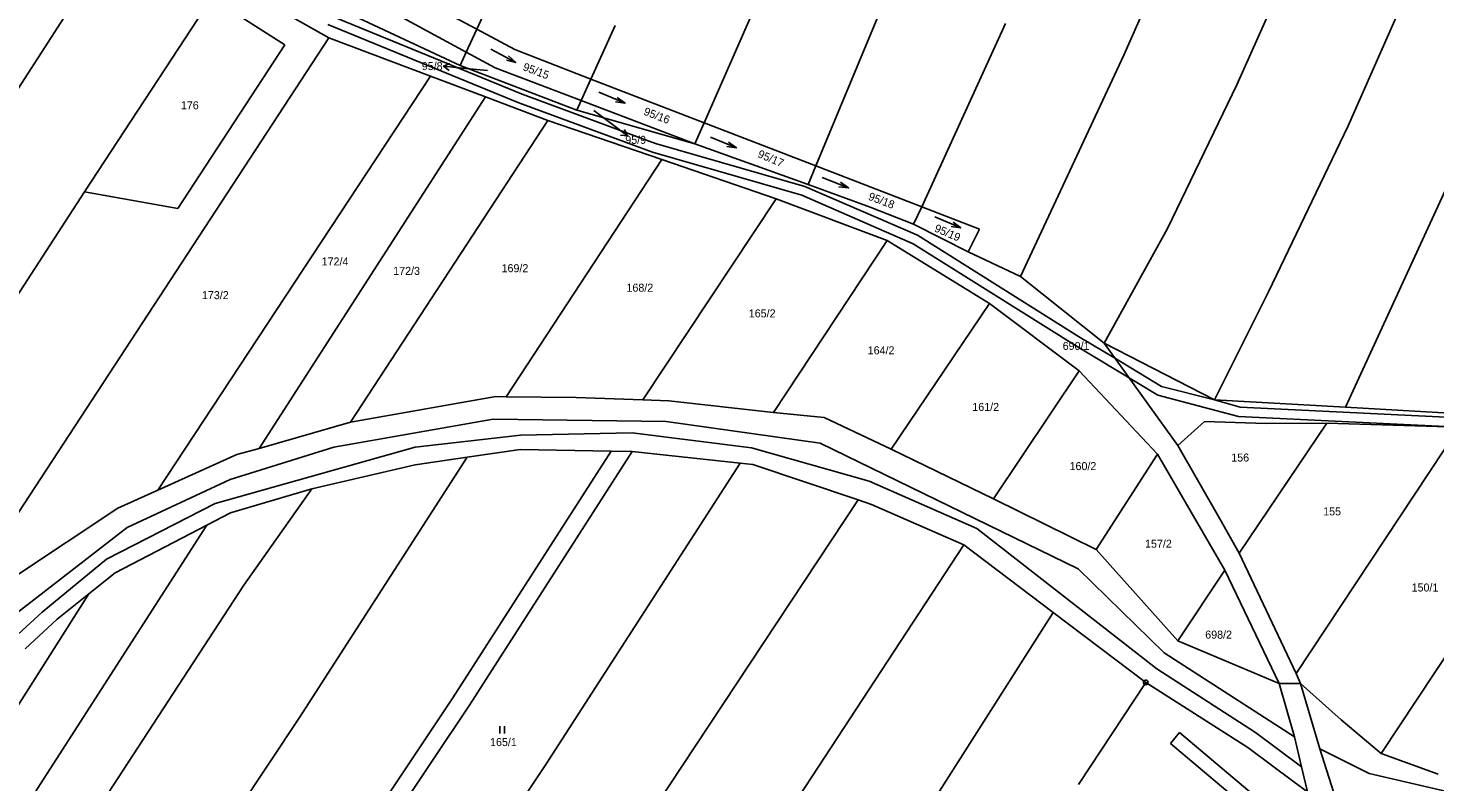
# Model space of a CAD drawing. Extents: x -747333 to -745433, y -1133152 to -1130600.
# Drawn here: x -746635.6 to -746336.6, y -1131622 to -1131462 of the extents above; entities that cross this region are included whole.
import ezdxf

# ---------------------------------------------------------------- set-up
doc = ezdxf.new("R2010")
doc.units = 0
for name, color, linetype in [('Vrstva 1', 7, 'Continuous'), ('Vrstva 10', 7, 'Continuous'), ('Vrstva 16', 7, 'Continuous'), ('Vrstva 18', 7, 'Continuous'), ('Vrstva 24', 7, 'Continuous'), ('Vrstva 25', 7, 'Continuous'), ('Vrstva 30', 7, 'Continuous'), ('Vrstva 6', 7, 'Continuous')]:
    doc.layers.add(name, color=color, linetype=linetype)

msp = doc.modelspace()

# ---------------------------------------------------------------- linework, layer by layer
at = {"layer": 'Vrstva 1'}
msp.add_line((-746412.36, -1131622.52), (-746398.08, -1131600.88), dxfattribs=at)
for points in [[(-746571.68, -1131464), (-746593.49, -1131451.66)], [(-746561.09, -1131451.11), (-746540.23, -1131462.22)], [(-746542.47, -1131467.06), (-746563.37, -1131455.67)], [(-746565.25, -1131459.83), (-746543.78, -1131469.9)], [(-746550.07, -1131472.15), (-746571.68, -1131464)], [(-746540.23, -1131462.22), (-746532.12, -1131466.54)], [(-746536.28, -1131470.43), (-746542.47, -1131467.06)], [(-746532.12, -1131466.54), (-746515.96, -1131472.78)], [(-746543.78, -1131469.9), (-746518.97, -1131479.42)], [(-746518.04, -1131477.36), (-746536.28, -1131470.43)], [(-746538.33, -1131476.58), (-746550.07, -1131472.15)], [(-746515.96, -1131472.78), (-746491.92, -1131482.06)], [(-746525.15, -1131481.55), (-746538.33, -1131476.58)], [(-746518.97, -1131479.42), (-746493.89, -1131486.54)], [(-746493.89, -1131486.54), (-746518.04, -1131477.36)], [(-746500.92, -1131489.85), (-746525.15, -1131481.55)], [(-746491.92, -1131482.06), (-746468.18, -1131491.22)], [(-746469.83, -1131495.19), (-746493.89, -1131486.54)], [(-746476.59, -1131498.19), (-746500.92, -1131489.85)], [(-746468.18, -1131491.22), (-746445.67, -1131499.91)], [(-746456.6, -1131499.95), (-746469.83, -1131495.19)], [(-746452.98, -1131507.05), (-746476.59, -1131498.19)], [(-746447.42, -1131503.6), (-746456.6, -1131499.95)], [(-746445.67, -1131499.91), (-746433.39, -1131504.65)], [(-746435.81, -1131509.47), (-746447.42, -1131503.6)], [(-746433.39, -1131504.65), (-746435.81, -1131509.47)], [(-746431.27, -1131520.46), (-746452.98, -1131507.05)], [(-746435.81, -1131509.47), (-746424.65, -1131514.71)], [(-746424.65, -1131514.71), (-746406.87, -1131528.87)], [(-746412.23, -1131534.7), (-746431.27, -1131520.46)], [(-746406.87, -1131528.87), (-746383.44, -1131540.92)], [(-746406.87, -1131528.87), (-746391.27, -1131550.61)], [(-746395.6, -1131552.41), (-746412.23, -1131534.7)], [(-746567.04, -1131545.66), (-746536.15, -1131540.21)], [(-746536.15, -1131540.21), (-746533.99, -1131540.23)], [(-746533.99, -1131540.23), (-746519.08, -1131540.36)], [(-746519.08, -1131540.36), (-746504.91, -1131540.89)], [(-746504.91, -1131540.89), (-746499.43, -1131541.1)], [(-746499.43, -1131541.1), (-746477.2, -1131543.56)], [(-746383.44, -1131540.92), (-746355.61, -1131542.43)], [(-746355.61, -1131542.43), (-746328.65, -1131543.97)], [(-746586.48, -1131551.19), (-746567.04, -1131545.66)], [(-746477.2, -1131543.56), (-746466.43, -1131544.63)], [(-746466.43, -1131544.63), (-746452.15, -1131551.35)], [(-746391.27, -1131550.61), (-746385.61, -1131545.48)], [(-746385.61, -1131545.48), (-746372.46, -1131545.89)], [(-746553.33, -1131550.96), (-746530.93, -1131548.41)], [(-746530.93, -1131548.41), (-746507.19, -1131547.87)], [(-746507.19, -1131547.87), (-746481.84, -1131551.09)], [(-746372.46, -1131545.89), (-746359.57, -1131545.85)], [(-746359.57, -1131545.85), (-746331.46, -1131546.72)], [(-746595.82, -1131562.87), (-746553.33, -1131550.96)], [(-746591.18, -1131552.52), (-746586.48, -1131551.19)], [(-746530.98, -1131551.43), (-746542.27, -1131553.07)], [(-746511.63, -1131551.78), (-746530.98, -1131551.43)], [(-746481.84, -1131551.09), (-746456.84, -1131558.16)], [(-746452.15, -1131551.35), (-746430.43, -1131561.92)], [(-746382.35, -1131566.17), (-746391.27, -1131550.61)], [(-746607.99, -1131560.1), (-746591.18, -1131552.52)], [(-746553.3, -1131554.68), (-746575.3, -1131559.78)], [(-746542.27, -1131553.07), (-746553.3, -1131554.68)], [(-746507.22, -1131551.86), (-746511.63, -1131551.78)], [(-746484.27, -1131554.35), (-746507.22, -1131551.86)], [(-746481.53, -1131554.65), (-746484.27, -1131554.35)], [(-746459.19, -1131562.15), (-746481.53, -1131554.65)], [(-746381.23, -1131577.03), (-746395.6, -1131552.41)], [(-746616.46, -1131563.92), (-746607.99, -1131560.1)], [(-746575.3, -1131559.78), (-746592.52, -1131564.91)], [(-746456.84, -1131558.16), (-746433.97, -1131568.23)], [(-746618.92, -1131574.71), (-746595.82, -1131562.87)], [(-746456.35, -1131563.1), (-746459.19, -1131562.15)], [(-746436.69, -1131571.7), (-746456.35, -1131563.1)], [(-746430.43, -1131561.92), (-746408.57, -1131572.64)], [(-746638.22, -1131578.32), (-746616.46, -1131563.92)], [(-746592.52, -1131564.91), (-746597.56, -1131567.52)], [(-746378.21, -1131573.45), (-746382.35, -1131566.17)], [(-746597.56, -1131567.52), (-746617.08, -1131577.63)], [(-746433.97, -1131568.23), (-746395.68, -1131598.02)], [(-746417.71, -1131586.04), (-746436.69, -1131571.7)], [(-746632.57, -1131585.95), (-746618.92, -1131574.71)], [(-746408.57, -1131572.64), (-746391.24, -1131592.08)], [(-746366.12, -1131598.98), (-746378.21, -1131573.45)], [(-746617.08, -1131577.63), (-746622.67, -1131582.09)], [(-746391.24, -1131592.08), (-746381.23, -1131577.03)], [(-746369.7, -1131601.11), (-746381.23, -1131577.03)], [(-746622.67, -1131582.09), (-746629.35, -1131587.43)], [(-746641.16, -1131593.8), (-746632.57, -1131585.95)], [(-746629.35, -1131587.43), (-746636.2, -1131593.74)], [(-746398.08, -1131600.88), (-746417.71, -1131586.04)], [(-746391.24, -1131592.08), (-746369.7, -1131601.11)], [(-746395.68, -1131598.02), (-746374.76, -1131611.53)], [(-746365.22, -1131601.11), (-746366.12, -1131598.98)], [(-746398.08, -1131600.88), (-746376.39, -1131614.72)], [(-746369.7, -1131601.11), (-746365.22, -1131601.11)], [(-746366.45, -1131612.42), (-746369.7, -1131601.11)], [(-746361.08, -1131615), (-746365.22, -1131601.11)], [(-746365.22, -1131601.11), (-746356.55, -1131608.86)], [(-746356.55, -1131608.86), (-746348.04, -1131615.98)], [(-746374.76, -1131611.53), (-746364.99, -1131618.82)], [(-746364.99, -1131618.82), (-746366.45, -1131612.42)], [(-746376.39, -1131614.72), (-746366.59, -1131621.96)], [(-746357.67, -1131625.64), (-746361.08, -1131615)], [(-746348.04, -1131615.98), (-746335.96, -1131620.33)], [(-746363.69, -1131624.1), (-746364.99, -1131618.82)], [(-746366.59, -1131621.96), (-746363.69, -1131624.1)]]:
    msp.add_lwpolyline(points, dxfattribs=at)
at = {"layer": 'Vrstva 10'}
for points in [[(-746536.72, -1131544.98), (-746570.57, -1131550.96)], [(-746499.95, -1131545.48), (-746536.72, -1131544.98)], [(-746467.25, -1131550.06), (-746499.95, -1131545.48)], [(-746570.57, -1131550.96), (-746592.59, -1131557.83)], [(-746412.4, -1131576.79), (-746467.25, -1131550.06)], [(-746592.59, -1131557.83), (-746614.48, -1131568.02)], [(-746614.48, -1131568.02), (-746651.39, -1131596.54)], [(-746394.14, -1131594.62), (-746412.4, -1131576.79)], [(-746366.45, -1131612.42), (-746394.14, -1131594.62)], [(-746350.61, -1131620.2), (-746361.08, -1131615)], [(-746327.07, -1131625.68), (-746350.61, -1131620.2)]]:
    msp.add_lwpolyline(points, dxfattribs=at)
at = {"layer": 'Vrstva 16'}
for p, q in [((-746546.060543, -1131470.95156), (-746547.280713, -1131470.077669)), ((-746508.806466, -1131483.466393), (-746508.225156, -1131484.850076))]:
    msp.add_line(p, q, dxfattribs=at)
for points in [[(-746543.3, -1131470.47), (-746547.280713, -1131470.077669), (-746545.913419, -1131469.458793)], [(-746537.97, -1131471), (-746543.3, -1131470.47)], [(-746515.35, -1131479.44), (-746511.41, -1131482.43)], [(-746511.41, -1131482.43), (-746508.225156, -1131484.850076), (-746509.713994, -1131484.66071)]]:
    msp.add_lwpolyline(points, dxfattribs=at)
at = {"layer": 'Vrstva 24'}
msp.add_line((-746398.13, -1131600.88), (-746398.03, -1131600.88), dxfattribs=at)
msp.add_circle((-746398.08, -1131600.88), 0.499289, dxfattribs=at)
at = {"layer": 'Vrstva 25'}
for p, q in [((-746537.222248, -1131466.409252), (-746531.937752, -1131469.250748)), ((-746514.249524, -1131475.596858), (-746508.710476, -1131477.903142)), ((-746490.587478, -1131485.106149), (-746485.032522, -1131487.373851)), ((-746466.811838, -1131493.701982), (-746461.228162, -1131495.898018)), ((-746442.903295, -1131502.062009), (-746437.376705, -1131504.397991)), ((-746535.34, -1131610.2), (-746535.34, -1131611.7)), ((-746534.34, -1131611.7), (-746534.34, -1131610.2))]:
    msp.add_line(p, q, dxfattribs=at)
for points in [[(-746533.462459, -1131467.863208), (-746531.937752, -1131469.250748), (-746533.936042, -1131468.743957)], [(-746510.364635, -1131476.672793), (-746508.710476, -1131477.903142), (-746510.749016, -1131477.595968)], [(-746486.695199, -1131486.155037), (-746485.032522, -1131487.373851), (-746487.073149, -1131487.080863)], [(-746462.906385, -1131494.7007), (-746461.228162, -1131495.898018), (-746463.27239, -1131495.631312)], [(-746439.024237, -1131503.158781), (-746437.376705, -1131504.397991), (-746439.413567, -1131504.079879)]]:
    msp.add_lwpolyline(points, dxfattribs=at)
at = {"layer": 'Vrstva 30'}
for p, q in [((-746531.26, -1131477.82), (-746571.87, -1131461.22)), ((-746570.99, -1131459.42), (-746530.54, -1131475.96)), ((-746530.54, -1131475.96), (-746502.27, -1131486.43)), ((-746502.89, -1131488.33), (-746531.26, -1131477.82)), ((-746471.16, -1131497.44), (-746502.89, -1131488.33)), ((-746502.27, -1131486.43), (-746470.48, -1131495.56)), ((-746447.49, -1131507.74), (-746471.16, -1131497.44)), ((-746470.48, -1131495.56), (-746446.55, -1131505.96)), ((-746446.55, -1131505.96), (-746412.34, -1131527.44)), ((-746413.38, -1131529.14), (-746447.49, -1131507.74)), ((-746412.34, -1131527.44), (-746404.53, -1131532.14)), ((-746395.47, -1131539.91), (-746413.38, -1131529.14)), ((-746404.53, -1131532.14), (-746394.69, -1131538.05)), ((-746394.69, -1131538.05), (-746383.44, -1131540.92)), ((-746378.33, -1131544.43), (-746395.47, -1131539.91)), ((-746383.44, -1131540.92), (-746378.03, -1131542.45)), ((-746378.03, -1131542.45), (-746328.66, -1131544.81)), ((-746331.46, -1131546.72), (-746378.33, -1131544.43)), ((-746392.83, -1131613.83), (-746390.9, -1131611.54)), ((-746364.15, -1131637.95), (-746392.83, -1131613.83)), ((-746390.9, -1131611.54), (-746362.77, -1131635.2))]:
    msp.add_line(p, q, dxfattribs=at)
at = {"layer": 'Vrstva 6'}
for points in [[(-746540.23, -1131462.22), (-746501.81, -1131379.22)], [(-746372.16, -1131398.47), (-746402.7, -1131467.7)], [(-746378.73, -1131473.98), (-746360.32, -1131432.73)], [(-746355.04, -1131482.69), (-746333.35, -1131433.58)], [(-746691.43, -1131558.02), (-746613.96, -1131437.96)], [(-746596.57, -1131455.55), (-746623.57, -1131496.7)], [(-746581, -1131465.55), (-746596.57, -1131455.55)], [(-746491.92, -1131482.06), (-746481.7, -1131458.87)], [(-746468.18, -1131491.22), (-746454.3, -1131457.87)], [(-746515.96, -1131472.78), (-746510.81, -1131461.44)], [(-746445.67, -1131499.91), (-746427.9, -1131461.01)], [(-746571.68, -1131464), (-746656.95, -1131594.27)], [(-746542.47, -1131467.06), (-746540.23, -1131462.22)], [(-746603.71, -1131500.27), (-746581, -1131465.55)], [(-746543.78, -1131469.9), (-746542.47, -1131467.06)], [(-746402.7, -1131467.7), (-746424.65, -1131514.71)], [(-746550.07, -1131472.15), (-746607.99, -1131560.1)], [(-746518.04, -1131477.36), (-746515.96, -1131472.78)], [(-746393.43, -1131504.53), (-746378.73, -1131473.98)], [(-746538.33, -1131476.58), (-746586.48, -1131551.19)], [(-746355.61, -1131542.43), (-746324.93, -1131475.84)], [(-746518.97, -1131479.42), (-746518.04, -1131477.36)], [(-746525.15, -1131481.55), (-746567.04, -1131545.66)], [(-746493.89, -1131486.54), (-746491.92, -1131482.06)], [(-746372.02, -1131517.94), (-746355.04, -1131482.69)], [(-746533.99, -1131540.23), (-746500.92, -1131489.85)], [(-746469.83, -1131495.19), (-746468.18, -1131491.22)], [(-746686.57, -1131593.72), (-746623.57, -1131496.7)], [(-746623.57, -1131496.7), (-746603.71, -1131500.27)], [(-746476.59, -1131498.19), (-746504.91, -1131540.89)], [(-746447.42, -1131503.6), (-746445.67, -1131499.91)], [(-746406.87, -1131528.87), (-746393.43, -1131504.53)], [(-746452.98, -1131507.05), (-746477.2, -1131543.56)], [(-746383.44, -1131540.92), (-746372.02, -1131517.94)], [(-746431.27, -1131520.46), (-746452.15, -1131551.35)], [(-746412.23, -1131534.7), (-746430.43, -1131561.92)], [(-746378.21, -1131573.45), (-746359.57, -1131545.85)], [(-746331.46, -1131546.72), (-746366.12, -1131598.98)], [(-746577.87, -1131608.3), (-746542.27, -1131553.07)], [(-746511.63, -1131551.78), (-746545.3, -1131604.15)], [(-746507.22, -1131551.86), (-746541.73, -1131605.72)], [(-746484.27, -1131554.35), (-746525.57, -1131618.34)], [(-746395.6, -1131552.41), (-746408.57, -1131572.64)], [(-746348.04, -1131615.98), (-746306.49, -1131553.28)], [(-746575.3, -1131559.78), (-746589.72, -1131580.27)], [(-746459.19, -1131562.15), (-746510.85, -1131640.22)], [(-746664.87, -1131671.92), (-746597.56, -1131567.52)], [(-746436.69, -1131571.7), (-746494.56, -1131659.94)], [(-746589.72, -1131580.27), (-746695.71, -1131742.45)], [(-746682.25, -1131675.86), (-746622.67, -1131582.09)], [(-746417.71, -1131586.04), (-746453.14, -1131641.65)], [(-746545.3, -1131604.15), (-746576.72, -1131651.31)], [(-746669.36, -1131745.76), (-746577.87, -1131608.3)], [(-746541.73, -1131605.72), (-746590.37, -1131678.32)], [(-746525.57, -1131618.34), (-746573.28, -1131689.92)]]:
    msp.add_lwpolyline(points, dxfattribs=at)

# ---------------------------------------------------------------- texts
at = {"layer": 'Vrstva 16'}
for s, p in [('95/8', (-746551.901006, -1131470.88)), ('95/9', (-746508.67, -1131486.54))]:
    msp.add_text(s, height=1.7, dxfattribs=at).set_placement(p)
at = {"layer": 'Vrstva 18'}
for s, height, rotation, p in [('95/8', 0.1, 330.77862, (-746537.97, -1131471)), ('95/15', 1.7, 339.4341, (-746530.57, -1131470.86)), ('95/9', 0.1, 340.93458, (-746515.35, -1131479.44)), ('95/16', 1.7, 339.14385, (-746504.9, -1131480.31)), ('95/17', 1.7, 336.94029, (-746480.67, -1131489.3)), ('95/18', 1.7, 339.31782, (-746457.17, -1131498.36)), ('95/19', 1.7, 336.79692, (-746443.14, -1131505.07))]:
    msp.add_text(s, height=height, rotation=rotation, dxfattribs=at).set_placement(p)
for s, p in [('176', (-746603.09, -1131479.21)), ('172/4', (-746573.18, -1131512.36)), ('172/3', (-746557.98, -1131514.36)), ('169/2', (-746534.95, -1131513.79)), ('173/2', (-746598.62, -1131519.51)), ('168/2', (-746508.41, -1131517.93)), ('165/2', (-746482.42, -1131523.38)), ('164/2', (-746457.16, -1131531.23)), ('690/1', (-746415.72, -1131530.29)), ('161/2', (-746434.92, -1131543.24)), ('160/2', (-746414.26, -1131555.81)), ('156', (-746379.9, -1131553.99)), ('155', (-746360.37, -1131565.42)), ('157/2', (-746398.22, -1131572.28)), ('150/1', (-746341.58, -1131581.58)), ('698/2', (-746385.42998, -1131591.58)), ('165/1', (-746537.4, -1131614.4))]:
    msp.add_text(s, height=1.7, dxfattribs=at).set_placement(p)

doc.saveas('drawing.dxf')
